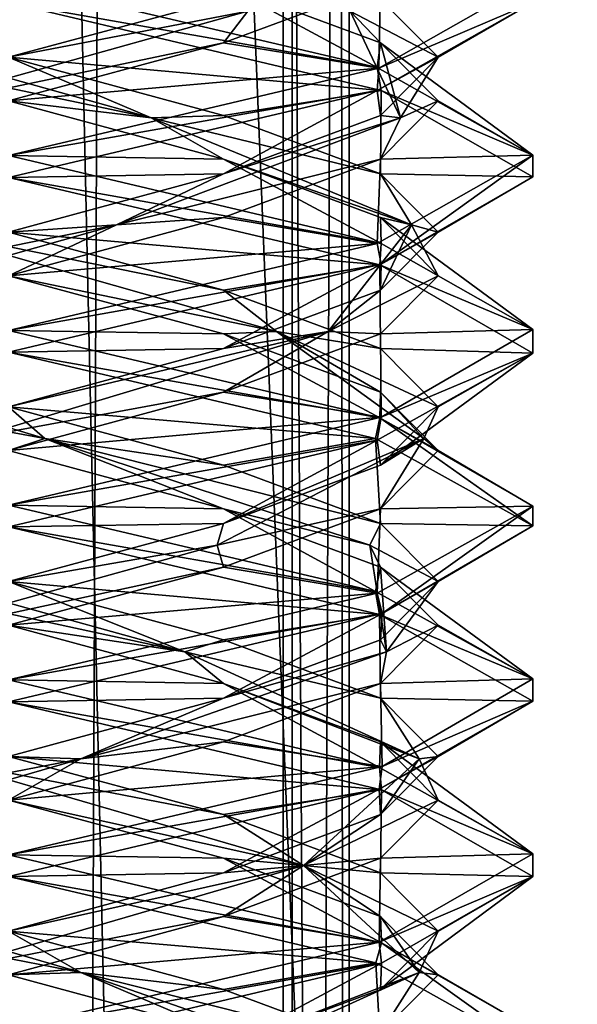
# Model space of a CAD drawing. Header units: millimetres. Extents: x -18.9 to 18.9, y -8.8 to 59.9.
# Tile 279 of 461: x 10 to 11.6, y 19.6 to 22.4. Entities that reach past the tile are written whole.
import ezdxf

# ---------------------------------------------------------------- set-up
doc = ezdxf.new("R2010")
doc.units = ezdxf.units.MM
doc.header["$LTSCALE"] = 65.185185
for name, color, linetype in [('1281', 7, 'CONTINUOUS'), ('1287', 7, 'CONTINUOUS'), ('1288', 7, 'CONTINUOUS'), ('1295', 7, 'CONTINUOUS'), ('1312', 7, 'CONTINUOUS'), ('3309', 7, 'CONTINUOUS'), ('3310', 7, 'CONTINUOUS'), ('3311', 7, 'CONTINUOUS'), ('3321', 7, 'CONTINUOUS'), ('3322', 7, 'CONTINUOUS'), ('3323', 7, 'CONTINUOUS'), ('3333', 7, 'CONTINUOUS'), ('3334', 7, 'CONTINUOUS'), ('3335', 7, 'CONTINUOUS'), ('3354', 7, 'CONTINUOUS'), ('3355', 7, 'CONTINUOUS'), ('3356', 7, 'CONTINUOUS'), ('3449', 7, 'CONTINUOUS')]:
    doc.layers.add(name, color=color, linetype=linetype)

msp = doc.modelspace()

# ---------------------------------------------------------------- linework, layer by layer
at = {"layer": '1281', "color": 7, "linetype": 'Continuous'}
for points in [[(9.0291, 26.4, -14.874), (12.9799, 26.4, -11.588), (9.0598, -3.5, -14.8553), (9.0291, 26.4, -14.874)], [(9.0598, -3.5, -14.8553), (12.9799, 26.4, -11.588), (13.5068, -3.5, -10.9693), (9.0598, -3.5, -14.8553)]]:
    msp.add_3dface(points, dxfattribs=at)
at = {"layer": '1287', "color": 7, "linetype": 'Continuous'}
for points in [[(10.0975, -3.5, 5.5098), (8.7092, 32.4, 5.7947), (8.432, -3.5, 5.9497), (10.0975, -3.5, 5.5098)], [(10.2565, 32.4, 5.5219), (8.7092, 32.4, 5.7947), (10.0975, -3.5, 5.5098), (10.2565, 32.4, 5.5219)], [(11.7132, -3.5, 6.1104), (10.2565, 32.4, 5.5219), (10.0975, -3.5, 5.5098), (11.7132, -3.5, 6.1104)], [(11.7132, -3.5, 6.1104), (11.7132, 32.4, 6.1104), (10.2565, 32.4, 5.5219), (11.7132, -3.5, 6.1104)]]:
    msp.add_3dface(points, dxfattribs=at)
at = {"layer": '1288', "color": 7, "linetype": 'Continuous'}
for points in [[(8.0516, -3.5, 10.4742), (8.0516, 29.1905, 10.4742), (10.7699, -3.5, 12.9218), (8.0516, -3.5, 10.4742)], [(8.0516, 29.1905, 10.4742), (9.2835, 29.0956, 11.5834), (10.7699, -3.5, 12.9218), (8.0516, 29.1905, 10.4742)], [(10.7699, 28.9806, 12.9218), (10.7699, -3.5, 12.9218), (9.2835, 29.0956, 11.5834), (10.7699, 28.9806, 12.9218)]]:
    msp.add_3dface(points, dxfattribs=at)
at = {"layer": '1295', "color": 7, "linetype": 'Continuous'}
for points in [[(9.3355, 27.7834, 14.6836), (10.7441, -3.5, 13.6867), (9.3538, 28.967, 14.672), (9.3355, 27.7834, 14.6836)], [(9.3538, 28.967, 14.672), (10.7441, -3.5, 13.6867), (10.0229, 28.967, 14.2233), (9.3538, 28.967, 14.672)], [(10.0229, 28.967, 14.2233), (10.7441, -3.5, 13.6867), (10.7441, 28.967, 13.6867), (10.0229, 28.967, 14.2233)], [(9.3172, 26.6, 14.6952), (10.7441, -3.5, 13.6867), (9.3355, 27.7834, 14.6836), (9.3172, 26.6, 14.6952)], [(9.1871, 26.4658, 14.7769), (10.7441, -3.5, 13.6867), (9.3172, 26.6, 14.6952), (9.1871, 26.4658, 14.7769)], [(9.021, 26.4, 14.8789), (10.7441, -3.5, 13.6867), (9.1731, 26.4554, 14.7856), (9.021, 26.4, 14.8789)], [(9.1731, 26.4554, 14.7856), (10.7441, -3.5, 13.6867), (9.1871, 26.4658, 14.7769), (9.1731, 26.4554, 14.7856)], [(5.0224, -3.5, 16.6594), (10.7441, -3.5, 13.6867), (9.021, 26.4, 14.8789), (5.0224, -3.5, 16.6594)]]:
    msp.add_3dface(points, dxfattribs=at)
at = {"layer": '1312', "color": 7, "linetype": 'Continuous'}
for points in [[(10.7441, 28.967, 13.6867), (10.9349, -3.5, 13.3102), (10.9326, 28.9705, 13.346), (10.7441, 28.967, 13.6867)], [(10.7441, 28.967, 13.6867), (10.7441, -3.5, 13.6867), (10.9349, -3.5, 13.3102), (10.7441, 28.967, 13.6867)], [(10.7699, -3.5, 12.9218), (10.7699, 28.9806, 12.9218), (10.9059, 28.9749, 13.1244), (10.7699, -3.5, 12.9218)], [(10.9349, -3.5, 13.3102), (10.7699, -3.5, 12.9218), (10.9059, 28.9749, 13.1244), (10.9349, -3.5, 13.3102)], [(10.9326, 28.9705, 13.346), (10.9349, -3.5, 13.3102), (10.9059, 28.9749, 13.1244), (10.9326, 28.9705, 13.346)]]:
    msp.add_3dface(points, dxfattribs=at)
at = {"layer": '3309', "color": 7, "linetype": 'Continuous'}
for points in [[(10.5733, 21.9896, 7.2916), (9.9586, 22, 6.8562), (9.9586, 22.1562, 7.1269), (10.5733, 21.9896, 7.2916)], [(9.9586, 22, 6.8562), (10.5733, 21.9896, 7.2916), (11.0244, 21.7484, 7.3008), (9.9586, 22, 6.8562)], [(10.5733, 21.9896, 7.2916), (11.0232, 21.8229, 7.7416), (11.0244, 21.7484, 7.3008), (10.5733, 21.9896, 7.2916)], [(11.0232, 21.8229, 7.7416), (11.1879, 21.6562, 8.3562), (11.4585, 21.5021, 8.3464), (11.0232, 21.8229, 7.7416)], [(11.0244, 21.7484, 7.3008), (11.0232, 21.8229, 7.7416), (11.4585, 21.5021, 8.3464), (11.0244, 21.7484, 7.3008)], [(11.1879, 21.6562, 8.3562), (11.0232, 21.4896, 8.9709), (11.4585, 21.5021, 8.3464), (11.1879, 21.6562, 8.3562)], [(11.4585, 21.5021, 8.3464), (11.0232, 21.4896, 8.9709), (11.0245, 21.2516, 9.4116), (11.4585, 21.5021, 8.3464)], [(11.0232, 21.4896, 8.9709), (10.5733, 21.3229, 9.4209), (11.0245, 21.2516, 9.4116), (11.0232, 21.4896, 8.9709)], [(10.5733, 21.3229, 9.4209), (9.9586, 21.1562, 9.5856), (11.0245, 21.2516, 9.4116), (10.5733, 21.3229, 9.4209)], [(9.9586, 21.1562, 9.5856), (9.9586, 21, 9.8562), (11.0245, 21.2516, 9.4116), (9.9586, 21.1562, 9.5856)], [(10.5733, 19.9896, 7.2916), (9.9586, 20, 6.8562), (9.9586, 20.1562, 7.1269), (10.5733, 19.9896, 7.2916)], [(11.0255, 19.7481, 7.3019), (9.9586, 20, 6.8562), (10.5733, 19.9896, 7.2916), (11.0255, 19.7481, 7.3019)], [(11.0232, 19.8229, 7.7416), (11.0255, 19.7481, 7.3019), (10.5733, 19.9896, 7.2916), (11.0232, 19.8229, 7.7416)], [(11.1879, 19.6562, 8.3562), (11.0255, 19.7481, 7.3019), (11.0232, 19.8229, 7.7416), (11.1879, 19.6562, 8.3562)], [(11.4586, 19.4997, 8.3576), (11.0255, 19.7481, 7.3019), (11.1879, 19.6562, 8.3562), (11.4586, 19.4997, 8.3576)], [(11.0232, 19.4896, 8.9709), (11.4586, 19.4997, 8.3576), (11.1879, 19.6562, 8.3562), (11.0232, 19.4896, 8.9709)]]:
    msp.add_3dface(points, dxfattribs=at)
at = {"layer": '3310', "color": 7, "linetype": 'Continuous'}
for points in [[(10.3667, 22.1076, 7.2349), (9.3439, 22.3229, 7.2916), (9.2741, 22.4132, 7.3788), (10.3667, 22.1076, 7.2349)], [(10.3667, 22.1076, 7.2349), (9.2741, 22.4132, 7.3788), (9.9586, 22.2812, 7.1269), (10.3667, 22.1076, 7.2349)], [(9.9586, 22.1562, 7.1269), (9.3439, 22.3229, 7.2916), (10.3667, 22.1076, 7.2349), (9.9586, 22.1562, 7.1269)], [(10.5733, 22.1146, 7.2916), (10.3667, 22.1076, 7.2349), (9.9586, 22.2812, 7.1269), (10.5733, 22.1146, 7.2916)], [(10.5733, 21.9896, 7.2916), (9.9586, 22.1562, 7.1269), (10.3667, 22.1076, 7.2349), (10.5733, 21.9896, 7.2916)], [(11.0232, 21.9479, 7.7416), (10.3667, 22.1076, 7.2349), (10.5733, 22.1146, 7.2916), (11.0232, 21.9479, 7.7416)], [(11.1112, 21.8021, 8.0474), (10.5733, 21.9896, 7.2916), (10.3667, 22.1076, 7.2349), (11.1112, 21.8021, 8.0474)], [(11.1112, 21.8021, 8.0474), (10.3667, 22.1076, 7.2349), (11.0232, 21.9479, 7.7416), (11.1112, 21.8021, 8.0474)], [(11.0232, 21.8229, 7.7416), (10.5733, 21.9896, 7.2916), (11.1112, 21.8021, 8.0474), (11.0232, 21.8229, 7.7416)], [(11.1879, 21.7812, 8.3562), (11.1112, 21.8021, 8.0474), (11.0232, 21.9479, 7.7416), (11.1879, 21.7812, 8.3562)], [(10.8727, 21.4965, 9.1233), (11.1879, 21.6562, 8.3562), (11.1112, 21.8021, 8.0474), (10.8727, 21.4965, 9.1233)], [(10.8727, 21.4965, 9.1233), (11.1112, 21.8021, 8.0474), (11.0232, 21.6146, 8.9709), (10.8727, 21.4965, 9.1233)], [(11.1879, 21.6562, 8.3562), (11.0232, 21.8229, 7.7416), (11.1112, 21.8021, 8.0474), (11.1879, 21.6562, 8.3562)], [(11.0232, 21.6146, 8.9709), (11.1112, 21.8021, 8.0474), (11.1879, 21.7812, 8.3562), (11.0232, 21.6146, 8.9709)], [(11.0232, 21.4896, 8.9709), (11.1879, 21.6562, 8.3562), (10.8727, 21.4965, 9.1233), (11.0232, 21.4896, 8.9709)], [(10.5733, 21.4479, 9.4209), (10.8727, 21.4965, 9.1233), (11.0232, 21.6146, 8.9709), (10.5733, 21.4479, 9.4209)], [(9.8546, 21.191, 9.545), (10.5733, 21.3229, 9.4209), (10.8727, 21.4965, 9.1233), (9.8546, 21.191, 9.545)], [(9.8546, 21.191, 9.545), (10.8727, 21.4965, 9.1233), (9.9586, 21.2812, 9.5856), (9.8546, 21.191, 9.545)], [(9.9586, 21.2812, 9.5856), (10.8727, 21.4965, 9.1233), (10.5733, 21.4479, 9.4209), (9.9586, 21.2812, 9.5856)], [(10.5733, 21.3229, 9.4209), (11.0232, 21.4896, 8.9709), (10.8727, 21.4965, 9.1233), (10.5733, 21.3229, 9.4209)], [(9.9586, 21.1562, 9.5856), (10.5733, 21.3229, 9.4209), (9.8546, 21.191, 9.545), (9.9586, 21.1562, 9.5856)], [(10.5733, 20.1146, 7.2916), (9.7514, 20.2743, 7.1811), (9.9586, 20.2812, 7.1269), (10.5733, 20.1146, 7.2916)], [(10.8024, 19.9688, 7.5125), (9.9586, 20.1562, 7.1269), (9.7514, 20.2743, 7.1811), (10.8024, 19.9688, 7.5125)], [(10.8024, 19.9688, 7.5125), (9.7514, 20.2743, 7.1811), (10.5733, 20.1146, 7.2916), (10.8024, 19.9688, 7.5125)], [(10.5733, 19.9896, 7.2916), (9.9586, 20.1562, 7.1269), (10.8024, 19.9688, 7.5125), (10.5733, 19.9896, 7.2916)], [(11.0232, 19.9479, 7.7416), (10.8024, 19.9688, 7.5125), (10.5733, 20.1146, 7.2916), (11.0232, 19.9479, 7.7416)], [(11.0232, 19.8229, 7.7416), (10.5733, 19.9896, 7.2916), (10.8024, 19.9688, 7.5125), (11.0232, 19.8229, 7.7416)], [(11.1337, 19.6632, 8.5635), (11.0232, 19.8229, 7.7416), (10.8024, 19.9688, 7.5125), (11.1337, 19.6632, 8.5635)], [(11.1337, 19.6632, 8.5635), (10.8024, 19.9688, 7.5125), (11.1879, 19.7812, 8.3562), (11.1337, 19.6632, 8.5635)], [(11.1879, 19.7812, 8.3562), (10.8024, 19.9688, 7.5125), (11.0232, 19.9479, 7.7416), (11.1879, 19.7812, 8.3562)], [(11.1879, 19.6562, 8.3562), (11.0232, 19.8229, 7.7416), (11.1337, 19.6632, 8.5635), (11.1879, 19.6562, 8.3562)], [(11.0232, 19.6146, 8.9709), (11.1337, 19.6632, 8.5635), (11.1879, 19.7812, 8.3562), (11.0232, 19.6146, 8.9709)], [(10.4629, 19.3576, 9.4377), (11.0232, 19.4896, 8.9709), (11.1337, 19.6632, 8.5635), (10.4629, 19.3576, 9.4377)], [(10.4629, 19.3576, 9.4377), (11.1337, 19.6632, 8.5635), (10.5733, 19.4479, 9.4209), (10.4629, 19.3576, 9.4377)], [(10.5733, 19.4479, 9.4209), (11.1337, 19.6632, 8.5635), (11.0232, 19.6146, 8.9709), (10.5733, 19.4479, 9.4209)], [(11.0232, 19.4896, 8.9709), (11.1879, 19.6562, 8.3562), (11.1337, 19.6632, 8.5635), (11.0232, 19.4896, 8.9709)]]:
    msp.add_3dface(points, dxfattribs=at)
at = {"layer": '3311', "color": 7, "linetype": 'Continuous'}
for points in [[(9.9586, 22.2812, 7.1269), (9.9586, 22.4375, 6.8562), (11.0244, 22.1859, 7.3008), (9.9586, 22.2812, 7.1269)], [(10.5733, 22.1146, 7.2916), (9.9586, 22.2812, 7.1269), (11.0244, 22.1859, 7.3008), (10.5733, 22.1146, 7.2916)], [(11.0232, 21.9479, 7.7416), (10.5733, 22.1146, 7.2916), (11.0244, 22.1859, 7.3008), (11.0232, 21.9479, 7.7416)], [(11.4585, 21.9396, 8.3464), (11.0232, 21.9479, 7.7416), (11.0244, 22.1859, 7.3008), (11.4585, 21.9396, 8.3464)], [(11.1879, 21.7812, 8.3562), (11.0232, 21.9479, 7.7416), (11.4585, 21.9396, 8.3464), (11.1879, 21.7812, 8.3562)], [(11.0245, 21.6891, 9.4116), (11.1879, 21.7812, 8.3562), (11.4585, 21.9396, 8.3464), (11.0245, 21.6891, 9.4116)], [(11.0232, 21.6146, 8.9709), (11.1879, 21.7812, 8.3562), (11.0245, 21.6891, 9.4116), (11.0232, 21.6146, 8.9709)], [(9.9586, 21.4375, 9.8562), (10.5733, 21.4479, 9.4209), (11.0245, 21.6891, 9.4116), (9.9586, 21.4375, 9.8562)], [(10.5733, 21.4479, 9.4209), (11.0232, 21.6146, 8.9709), (11.0245, 21.6891, 9.4116), (10.5733, 21.4479, 9.4209)], [(9.9586, 21.4375, 9.8562), (9.9586, 21.2812, 9.5856), (10.5733, 21.4479, 9.4209), (9.9586, 21.4375, 9.8562)], [(9.9586, 20.2812, 7.1269), (9.9586, 20.4375, 6.8562), (11.0255, 20.1856, 7.3019), (9.9586, 20.2812, 7.1269)], [(10.5733, 20.1146, 7.2916), (9.9586, 20.2812, 7.1269), (11.0255, 20.1856, 7.3019), (10.5733, 20.1146, 7.2916)], [(11.0232, 19.9479, 7.7416), (10.5733, 20.1146, 7.2916), (11.0255, 20.1856, 7.3019), (11.0232, 19.9479, 7.7416)], [(11.4586, 19.9372, 8.3576), (11.0232, 19.9479, 7.7416), (11.0255, 20.1856, 7.3019), (11.4586, 19.9372, 8.3576)], [(11.1879, 19.7812, 8.3562), (11.0232, 19.9479, 7.7416), (11.4586, 19.9372, 8.3576), (11.1879, 19.7812, 8.3562)], [(11.0232, 19.6146, 8.9709), (11.1879, 19.7812, 8.3562), (11.4586, 19.9372, 8.3576), (11.0232, 19.6146, 8.9709)], [(11.0256, 19.6894, 9.4105), (11.0232, 19.6146, 8.9709), (11.4586, 19.9372, 8.3576), (11.0256, 19.6894, 9.4105)], [(9.9586, 19.4375, 9.8562), (10.5733, 19.4479, 9.4209), (11.0256, 19.6894, 9.4105), (9.9586, 19.4375, 9.8562)], [(10.5733, 19.4479, 9.4209), (11.0232, 19.6146, 8.9709), (11.0256, 19.6894, 9.4105), (10.5733, 19.4479, 9.4209)]]:
    msp.add_3dface(points, dxfattribs=at)
at = {"layer": '3321', "color": 7, "linetype": 'Continuous'}
for points in [[(9.9586, 22.5, 6.8562), (10.5733, 22.4896, 7.2916), (11.0138, 22.2516, 7.2901), (9.9586, 22.5, 6.8562)], [(10.5733, 22.4896, 7.2916), (11.0232, 22.3229, 7.7416), (11.0138, 22.2516, 7.2901), (10.5733, 22.4896, 7.2916)], [(11.0138, 22.2516, 7.2901), (11.0232, 22.3229, 7.7416), (11.4586, 22.0008, 8.3525), (11.0138, 22.2516, 7.2901)], [(11.0232, 22.3229, 7.7416), (11.1879, 22.1562, 8.3562), (11.4586, 22.0008, 8.3525), (11.0232, 22.3229, 7.7416)], [(11.1879, 22.1562, 8.3562), (11.0232, 21.9896, 8.9709), (11.4586, 22.0008, 8.3525), (11.1879, 22.1562, 8.3562)], [(11.4586, 22.0008, 8.3525), (11.0232, 21.9896, 8.9709), (11.0132, 21.7482, 9.4229), (11.4586, 22.0008, 8.3525)], [(11.0232, 21.9896, 8.9709), (10.5733, 21.8229, 9.4209), (11.0132, 21.7482, 9.4229), (11.0232, 21.9896, 8.9709)], [(10.5733, 21.8229, 9.4209), (9.9586, 21.6562, 9.5856), (11.0132, 21.7482, 9.4229), (10.5733, 21.8229, 9.4209)], [(9.9586, 21.6562, 9.5856), (9.9586, 21.5, 9.8562), (11.0132, 21.7482, 9.4229), (9.9586, 21.6562, 9.5856)], [(10.5733, 20.4896, 7.2916), (9.9586, 20.5, 6.8562), (9.9586, 20.6562, 7.1269), (10.5733, 20.4896, 7.2916)], [(9.9586, 20.5, 6.8562), (10.5733, 20.4896, 7.2916), (11.0199, 20.2498, 7.2963), (9.9586, 20.5, 6.8562)], [(10.5733, 20.4896, 7.2916), (11.0232, 20.3229, 7.7416), (11.0199, 20.2498, 7.2963), (10.5733, 20.4896, 7.2916)], [(11.0199, 20.2498, 7.2963), (11.0232, 20.3229, 7.7416), (11.4585, 20.0021, 8.3464), (11.0199, 20.2498, 7.2963)], [(11.0232, 20.3229, 7.7416), (11.1879, 20.1562, 8.3562), (11.4585, 20.0021, 8.3464), (11.0232, 20.3229, 7.7416)], [(11.1879, 20.1562, 8.3562), (11.0232, 19.9896, 8.9709), (11.4585, 20.0021, 8.3464), (11.1879, 20.1562, 8.3562)], [(11.4585, 20.0021, 8.3464), (11.0232, 19.9896, 8.9709), (11.0188, 19.7499, 9.4174), (11.4585, 20.0021, 8.3464)], [(11.0232, 19.9896, 8.9709), (10.5733, 19.8229, 9.4209), (11.0188, 19.7499, 9.4174), (11.0232, 19.9896, 8.9709)], [(10.5733, 19.8229, 9.4209), (9.9586, 19.6562, 9.5856), (11.0188, 19.7499, 9.4174), (10.5733, 19.8229, 9.4209)], [(9.9586, 19.6562, 9.5856), (9.9586, 19.5, 9.8562), (11.0188, 19.7499, 9.4174), (9.9586, 19.6562, 9.5856)]]:
    msp.add_3dface(points, dxfattribs=at)
at = {"layer": '3322', "color": 7, "linetype": 'Continuous'}
for points in [[(11.0232, 22.3229, 7.7416), (10.5733, 22.4896, 7.2916), (10.9361, 22.4132, 7.6718), (11.0232, 22.3229, 7.7416)], [(11.1879, 22.2812, 8.3562), (10.9361, 22.4132, 7.6718), (11.0232, 22.4479, 7.7416), (11.1879, 22.2812, 8.3562)], [(11.0799, 22.1076, 8.7644), (11.0232, 22.3229, 7.7416), (10.9361, 22.4132, 7.6718), (11.0799, 22.1076, 8.7644)], [(11.0799, 22.1076, 8.7644), (10.9361, 22.4132, 7.6718), (11.1879, 22.2812, 8.3562), (11.0799, 22.1076, 8.7644)], [(11.1879, 22.1562, 8.3562), (11.0232, 22.3229, 7.7416), (11.0799, 22.1076, 8.7644), (11.1879, 22.1562, 8.3562)], [(11.0232, 22.1146, 8.9709), (11.0799, 22.1076, 8.7644), (11.1879, 22.2812, 8.3562), (11.0232, 22.1146, 8.9709)], [(11.0232, 21.9896, 8.9709), (11.1879, 22.1562, 8.3562), (11.0799, 22.1076, 8.7644), (11.0232, 21.9896, 8.9709)], [(10.5733, 21.9479, 9.4209), (11.0799, 22.1076, 8.7644), (11.0232, 22.1146, 8.9709), (10.5733, 21.9479, 9.4209)], [(10.2674, 21.8021, 9.5089), (11.0232, 21.9896, 8.9709), (11.0799, 22.1076, 8.7644), (10.2674, 21.8021, 9.5089)], [(10.2674, 21.8021, 9.5089), (11.0799, 22.1076, 8.7644), (10.5733, 21.9479, 9.4209), (10.2674, 21.8021, 9.5089)], [(10.5733, 21.8229, 9.4209), (11.0232, 21.9896, 8.9709), (10.2674, 21.8021, 9.5089), (10.5733, 21.8229, 9.4209)], [(9.9586, 21.7812, 9.5856), (10.2674, 21.8021, 9.5089), (10.5733, 21.9479, 9.4209), (9.9586, 21.7812, 9.5856)], [(9.1916, 21.4965, 9.2703), (9.9586, 21.6562, 9.5856), (10.2674, 21.8021, 9.5089), (9.1916, 21.4965, 9.2703)], [(9.1916, 21.4965, 9.2703), (10.2674, 21.8021, 9.5089), (9.3439, 21.6146, 9.4209), (9.1916, 21.4965, 9.2703)], [(9.3439, 21.6146, 9.4209), (10.2674, 21.8021, 9.5089), (9.9586, 21.7812, 9.5856), (9.3439, 21.6146, 9.4209)], [(9.9586, 21.6562, 9.5856), (10.5733, 21.8229, 9.4209), (10.2674, 21.8021, 9.5089), (9.9586, 21.6562, 9.5856)], [(10.4629, 20.5799, 7.2748), (9.3439, 20.8229, 7.2916), (9.3619, 20.8854, 7.3228), (10.4629, 20.5799, 7.2748)], [(10.4629, 20.5799, 7.2748), (9.3619, 20.8854, 7.3228), (9.9586, 20.7812, 7.1269), (10.4629, 20.5799, 7.2748)], [(9.9586, 20.6562, 7.1269), (9.3439, 20.8229, 7.2916), (10.4629, 20.5799, 7.2748), (9.9586, 20.6562, 7.1269)], [(10.5733, 20.6146, 7.2916), (10.4629, 20.5799, 7.2748), (9.9586, 20.7812, 7.1269), (10.5733, 20.6146, 7.2916)], [(10.5733, 20.4896, 7.2916), (9.9586, 20.6562, 7.1269), (10.4629, 20.5799, 7.2748), (10.5733, 20.4896, 7.2916)], [(11.0232, 20.4479, 7.7416), (10.4629, 20.5799, 7.2748), (10.5733, 20.6146, 7.2916), (11.0232, 20.4479, 7.7416)], [(11.1337, 20.2743, 8.149), (10.5733, 20.4896, 7.2916), (10.4629, 20.5799, 7.2748), (11.1337, 20.2743, 8.149)], [(11.1337, 20.2743, 8.149), (10.4629, 20.5799, 7.2748), (11.0232, 20.4479, 7.7416), (11.1337, 20.2743, 8.149)], [(11.0232, 20.3229, 7.7416), (10.5733, 20.4896, 7.2916), (11.1337, 20.2743, 8.149), (11.0232, 20.3229, 7.7416)], [(11.1879, 20.2812, 8.3562), (11.1337, 20.2743, 8.149), (11.0232, 20.4479, 7.7416), (11.1879, 20.2812, 8.3562)], [(11.1879, 20.1562, 8.3562), (11.0232, 20.3229, 7.7416), (11.1337, 20.2743, 8.149), (11.1879, 20.1562, 8.3562)], [(11.0232, 20.1146, 8.9709), (11.1337, 20.2743, 8.149), (11.1879, 20.2812, 8.3562), (11.0232, 20.1146, 8.9709)], [(10.8024, 19.9688, 9.2), (11.1879, 20.1562, 8.3562), (11.1337, 20.2743, 8.149), (10.8024, 19.9688, 9.2)], [(10.8024, 19.9688, 9.2), (11.1337, 20.2743, 8.149), (11.0232, 20.1146, 8.9709), (10.8024, 19.9688, 9.2)], [(11.0232, 19.9896, 8.9709), (11.1879, 20.1562, 8.3562), (10.8024, 19.9688, 9.2), (11.0232, 19.9896, 8.9709)], [(10.5733, 19.9479, 9.4209), (10.8024, 19.9688, 9.2), (11.0232, 20.1146, 8.9709), (10.5733, 19.9479, 9.4209)], [(10.5733, 19.8229, 9.4209), (11.0232, 19.9896, 8.9709), (10.8024, 19.9688, 9.2), (10.5733, 19.8229, 9.4209)], [(9.7514, 19.6632, 9.5314), (10.5733, 19.8229, 9.4209), (10.8024, 19.9688, 9.2), (9.7514, 19.6632, 9.5314)], [(9.7514, 19.6632, 9.5314), (10.8024, 19.9688, 9.2), (9.9586, 19.7812, 9.5856), (9.7514, 19.6632, 9.5314)], [(9.9586, 19.7812, 9.5856), (10.8024, 19.9688, 9.2), (10.5733, 19.9479, 9.4209), (9.9586, 19.7812, 9.5856)], [(9.9586, 19.6562, 9.5856), (10.5733, 19.8229, 9.4209), (9.7514, 19.6632, 9.5314), (9.9586, 19.6562, 9.5856)]]:
    msp.add_3dface(points, dxfattribs=at)
at = {"layer": '3323', "color": 7, "linetype": 'Continuous'}
for points in [[(11.0132, 22.1857, 9.4229), (11.1879, 22.2812, 8.3562), (11.4586, 22.4383, 8.3525), (11.0132, 22.1857, 9.4229)], [(11.1879, 22.2812, 8.3562), (11.0232, 22.4479, 7.7416), (11.4586, 22.4383, 8.3525), (11.1879, 22.2812, 8.3562)], [(11.0232, 22.1146, 8.9709), (11.1879, 22.2812, 8.3562), (11.0132, 22.1857, 9.4229), (11.0232, 22.1146, 8.9709)], [(9.9586, 21.9375, 9.8562), (10.5733, 21.9479, 9.4209), (11.0132, 22.1857, 9.4229), (9.9586, 21.9375, 9.8562)], [(10.5733, 21.9479, 9.4209), (11.0232, 22.1146, 8.9709), (11.0132, 22.1857, 9.4229), (10.5733, 21.9479, 9.4209)], [(9.9586, 21.9375, 9.8562), (9.9586, 21.7812, 9.5856), (10.5733, 21.9479, 9.4209), (9.9586, 21.9375, 9.8562)], [(9.9586, 20.7812, 7.1269), (9.9586, 20.9375, 6.8562), (11.0199, 20.6873, 7.2963), (9.9586, 20.7812, 7.1269)], [(10.5733, 20.6146, 7.2916), (9.9586, 20.7812, 7.1269), (11.0199, 20.6873, 7.2963), (10.5733, 20.6146, 7.2916)], [(11.0232, 20.4479, 7.7416), (10.5733, 20.6146, 7.2916), (11.0199, 20.6873, 7.2963), (11.0232, 20.4479, 7.7416)], [(11.4585, 20.4396, 8.3464), (11.0232, 20.4479, 7.7416), (11.0199, 20.6873, 7.2963), (11.4585, 20.4396, 8.3464)], [(11.0188, 20.1874, 9.4174), (11.1879, 20.2812, 8.3562), (11.4585, 20.4396, 8.3464), (11.0188, 20.1874, 9.4174)], [(11.1879, 20.2812, 8.3562), (11.0232, 20.4479, 7.7416), (11.4585, 20.4396, 8.3464), (11.1879, 20.2812, 8.3562)], [(11.0232, 20.1146, 8.9709), (11.1879, 20.2812, 8.3562), (11.0188, 20.1874, 9.4174), (11.0232, 20.1146, 8.9709)], [(9.9586, 19.9375, 9.8562), (10.5733, 19.9479, 9.4209), (11.0188, 20.1874, 9.4174), (9.9586, 19.9375, 9.8562)], [(10.5733, 19.9479, 9.4209), (11.0232, 20.1146, 8.9709), (11.0188, 20.1874, 9.4174), (10.5733, 19.9479, 9.4209)], [(9.9586, 19.9375, 9.8562), (9.9586, 19.7812, 9.5856), (10.5733, 19.9479, 9.4209), (9.9586, 19.9375, 9.8562)]]:
    msp.add_3dface(points, dxfattribs=at)
at = {"layer": '3333', "color": 7, "linetype": 'Continuous'}
for points in [[(11.0232, 22.4896, 8.9709), (10.5733, 22.3229, 9.4209), (11.0182, 22.2497, 9.418), (11.0232, 22.4896, 8.9709)], [(11.4586, 22.5011, 8.3512), (11.0232, 22.4896, 8.9709), (11.0182, 22.2497, 9.418), (11.4586, 22.5011, 8.3512)], [(10.5733, 22.3229, 9.4209), (9.9586, 22.1562, 9.5856), (11.0182, 22.2497, 9.418), (10.5733, 22.3229, 9.4209)], [(9.9586, 22.1562, 9.5856), (9.9586, 22, 9.8562), (11.0182, 22.2497, 9.418), (9.9586, 22.1562, 9.5856)], [(10.5733, 20.9896, 7.2916), (9.9586, 21, 6.8562), (9.9586, 21.1562, 7.1269), (10.5733, 20.9896, 7.2916)], [(9.9586, 21, 6.8562), (10.5733, 20.9896, 7.2916), (11.009, 20.753, 7.2855), (9.9586, 21, 6.8562)], [(10.5733, 20.9896, 7.2916), (11.0232, 20.8229, 7.7416), (11.009, 20.753, 7.2855), (10.5733, 20.9896, 7.2916)], [(11.009, 20.753, 7.2855), (11.0232, 20.8229, 7.7416), (11.4585, 20.5034, 8.3402), (11.009, 20.753, 7.2855)], [(11.0232, 20.8229, 7.7416), (11.1879, 20.6562, 8.3562), (11.4585, 20.5034, 8.3402), (11.0232, 20.8229, 7.7416)], [(11.1879, 20.6562, 8.3562), (11.0232, 20.4896, 8.9709), (11.4585, 20.5034, 8.3402), (11.1879, 20.6562, 8.3562)], [(11.0232, 20.4896, 8.9709), (10.5733, 20.3229, 9.4209), (11.028, 20.2526, 9.408), (11.0232, 20.4896, 8.9709)], [(11.4585, 20.5034, 8.3402), (11.0232, 20.4896, 8.9709), (11.028, 20.2526, 9.408), (11.4585, 20.5034, 8.3402)], [(10.5733, 20.3229, 9.4209), (9.9586, 20.1562, 9.5856), (11.028, 20.2526, 9.408), (10.5733, 20.3229, 9.4209)], [(9.9586, 20.1562, 9.5856), (9.9586, 20, 9.8562), (11.028, 20.2526, 9.408), (9.9586, 20.1562, 9.5856)]]:
    msp.add_3dface(points, dxfattribs=at)
at = {"layer": '3334', "color": 7, "linetype": 'Continuous'}
for points in [[(10.5733, 22.3229, 9.4209), (11.0232, 22.4896, 8.9709), (10.643, 22.4132, 9.3337), (10.5733, 22.3229, 9.4209)], [(9.9586, 22.2812, 9.5856), (10.643, 22.4132, 9.3337), (10.5733, 22.4479, 9.4209), (9.9586, 22.2812, 9.5856)], [(9.5505, 22.1076, 9.4776), (10.5733, 22.3229, 9.4209), (10.643, 22.4132, 9.3337), (9.5505, 22.1076, 9.4776)], [(9.5505, 22.1076, 9.4776), (10.643, 22.4132, 9.3337), (9.9586, 22.2812, 9.5856), (9.5505, 22.1076, 9.4776)], [(9.9586, 22.1562, 9.5856), (10.5733, 22.3229, 9.4209), (9.5505, 22.1076, 9.4776), (9.9586, 22.1562, 9.5856)], [(10.0626, 21.191, 7.1675), (9.3439, 21.3229, 7.2916), (9.0445, 21.4965, 7.5892), (10.0626, 21.191, 7.1675)], [(10.0626, 21.191, 7.1675), (9.0445, 21.4965, 7.5892), (9.9586, 21.2812, 7.1269), (10.0626, 21.191, 7.1675)], [(9.9586, 21.1562, 7.1269), (9.3439, 21.3229, 7.2916), (10.0626, 21.191, 7.1675), (9.9586, 21.1562, 7.1269)], [(10.5733, 21.1146, 7.2916), (10.0626, 21.191, 7.1675), (9.9586, 21.2812, 7.1269), (10.5733, 21.1146, 7.2916)], [(10.5733, 20.9896, 7.2916), (9.9586, 21.1562, 7.1269), (10.0626, 21.191, 7.1675), (10.5733, 20.9896, 7.2916)], [(10.992, 20.8854, 7.7596), (10.5733, 20.9896, 7.2916), (10.0626, 21.191, 7.1675), (10.992, 20.8854, 7.7596)], [(10.992, 20.8854, 7.7596), (10.0626, 21.191, 7.1675), (11.0232, 20.9479, 7.7416), (10.992, 20.8854, 7.7596)], [(11.0232, 20.9479, 7.7416), (10.0626, 21.191, 7.1675), (10.5733, 21.1146, 7.2916), (11.0232, 20.9479, 7.7416)], [(11.0232, 20.8229, 7.7416), (10.5733, 20.9896, 7.2916), (10.992, 20.8854, 7.7596), (11.0232, 20.8229, 7.7416)], [(11.1879, 20.7812, 8.3562), (10.992, 20.8854, 7.7596), (11.0232, 20.9479, 7.7416), (11.1879, 20.7812, 8.3562)], [(11.0401, 20.5799, 8.8605), (11.0232, 20.8229, 7.7416), (10.992, 20.8854, 7.7596), (11.0401, 20.5799, 8.8605)], [(11.0401, 20.5799, 8.8605), (10.992, 20.8854, 7.7596), (11.1879, 20.7812, 8.3562), (11.0401, 20.5799, 8.8605)], [(11.1879, 20.6562, 8.3562), (11.0232, 20.8229, 7.7416), (11.0401, 20.5799, 8.8605), (11.1879, 20.6562, 8.3562)], [(11.0232, 20.6146, 8.9709), (11.0401, 20.5799, 8.8605), (11.1879, 20.7812, 8.3562), (11.0232, 20.6146, 8.9709)], [(11.0232, 20.4896, 8.9709), (11.1879, 20.6562, 8.3562), (11.0401, 20.5799, 8.8605), (11.0232, 20.4896, 8.9709)], [(10.5733, 20.4479, 9.4209), (11.0401, 20.5799, 8.8605), (11.0232, 20.6146, 8.9709), (10.5733, 20.4479, 9.4209)], [(10.1658, 20.2743, 9.5314), (11.0232, 20.4896, 8.9709), (11.0401, 20.5799, 8.8605), (10.1658, 20.2743, 9.5314)], [(10.1658, 20.2743, 9.5314), (11.0401, 20.5799, 8.8605), (10.5733, 20.4479, 9.4209), (10.1658, 20.2743, 9.5314)], [(10.5733, 20.3229, 9.4209), (11.0232, 20.4896, 8.9709), (10.1658, 20.2743, 9.5314), (10.5733, 20.3229, 9.4209)], [(9.9586, 20.2812, 9.5856), (10.1658, 20.2743, 9.5314), (10.5733, 20.4479, 9.4209), (9.9586, 20.2812, 9.5856)], [(9.9586, 20.1562, 9.5856), (10.5733, 20.3229, 9.4209), (10.1658, 20.2743, 9.5314), (9.9586, 20.1562, 9.5856)], [(9.3439, 20.1146, 9.4209), (10.1658, 20.2743, 9.5314), (9.9586, 20.2812, 9.5856), (9.3439, 20.1146, 9.4209)], [(9.1148, 19.9688, 9.2), (9.9586, 20.1562, 9.5856), (10.1658, 20.2743, 9.5314), (9.1148, 19.9688, 9.2)], [(9.1148, 19.9688, 9.2), (10.1658, 20.2743, 9.5314), (9.3439, 20.1146, 9.4209), (9.1148, 19.9688, 9.2)]]:
    msp.add_3dface(points, dxfattribs=at)
at = {"layer": '3335', "color": 7, "linetype": 'Continuous'}
for points in [[(9.9586, 22.4375, 9.8562), (9.9586, 22.2812, 9.5856), (10.5733, 22.4479, 9.4209), (9.9586, 22.4375, 9.8562)], [(9.9586, 21.2812, 7.1269), (9.9586, 21.4375, 6.8562), (11.009, 21.1905, 7.2855), (9.9586, 21.2812, 7.1269)], [(10.5733, 21.1146, 7.2916), (9.9586, 21.2812, 7.1269), (11.009, 21.1905, 7.2855), (10.5733, 21.1146, 7.2916)], [(11.0232, 20.9479, 7.7416), (10.5733, 21.1146, 7.2916), (11.009, 21.1905, 7.2855), (11.0232, 20.9479, 7.7416)], [(11.4585, 20.9409, 8.3402), (11.0232, 20.9479, 7.7416), (11.009, 21.1905, 7.2855), (11.4585, 20.9409, 8.3402)], [(11.1879, 20.7812, 8.3562), (11.0232, 20.9479, 7.7416), (11.4585, 20.9409, 8.3402), (11.1879, 20.7812, 8.3562)], [(11.028, 20.6901, 9.408), (11.1879, 20.7812, 8.3562), (11.4585, 20.9409, 8.3402), (11.028, 20.6901, 9.408)], [(11.0232, 20.6146, 8.9709), (11.1879, 20.7812, 8.3562), (11.028, 20.6901, 9.408), (11.0232, 20.6146, 8.9709)], [(9.9586, 20.4375, 9.8562), (10.5733, 20.4479, 9.4209), (11.028, 20.6901, 9.408), (9.9586, 20.4375, 9.8562)], [(10.5733, 20.4479, 9.4209), (11.0232, 20.6146, 8.9709), (11.028, 20.6901, 9.408), (10.5733, 20.4479, 9.4209)], [(9.9586, 20.4375, 9.8562), (9.9586, 20.2812, 9.5856), (10.5733, 20.4479, 9.4209), (9.9586, 20.4375, 9.8562)]]:
    msp.add_3dface(points, dxfattribs=at)
at = {"layer": '3354', "color": 7, "linetype": 'Continuous'}
for points in [[(10.5733, 21.4896, 7.2916), (9.9586, 21.5, 6.8562), (9.9586, 21.6562, 7.1269), (10.5733, 21.4896, 7.2916)], [(9.9586, 21.5, 6.8562), (10.5733, 21.4896, 7.2916), (11.0205, 21.2496, 7.2969), (9.9586, 21.5, 6.8562)], [(10.5733, 21.4896, 7.2916), (11.0232, 21.3229, 7.7416), (11.0205, 21.2496, 7.2969), (10.5733, 21.4896, 7.2916)], [(11.0232, 21.3229, 7.7416), (11.1879, 21.1562, 8.3562), (11.0205, 21.2496, 7.2969), (11.0232, 21.3229, 7.7416)], [(11.0205, 21.2496, 7.2969), (11.1879, 21.1562, 8.3562), (11.4585, 20.9975, 8.3679), (11.0205, 21.2496, 7.2969)], [(11.1879, 21.1562, 8.3562), (11.0232, 20.9896, 8.9709), (11.4585, 20.9975, 8.3679), (11.1879, 21.1562, 8.3562)], [(11.0232, 20.9896, 8.9709), (10.5733, 20.8229, 9.4209), (11.0136, 20.7483, 9.4225), (11.0232, 20.9896, 8.9709)], [(11.4585, 20.9975, 8.3679), (11.0232, 20.9896, 8.9709), (11.0136, 20.7483, 9.4225), (11.4585, 20.9975, 8.3679)], [(10.5733, 20.8229, 9.4209), (9.9586, 20.6562, 9.5856), (11.0136, 20.7483, 9.4225), (10.5733, 20.8229, 9.4209)], [(9.9586, 20.6562, 9.5856), (9.9586, 20.5, 9.8562), (11.0136, 20.7483, 9.4225), (9.9586, 20.6562, 9.5856)], [(10.5733, 19.4896, 7.2916), (9.9586, 19.5, 6.8562), (9.9586, 19.6562, 7.1269), (10.5733, 19.4896, 7.2916)]]:
    msp.add_3dface(points, dxfattribs=at)
at = {"layer": '3355', "color": 7, "linetype": 'Continuous'}
for points in [[(10.7256, 21.4965, 7.4421), (9.9586, 21.6562, 7.1269), (9.6497, 21.8021, 7.2036), (10.7256, 21.4965, 7.4421)], [(10.7256, 21.4965, 7.4421), (9.6497, 21.8021, 7.2036), (10.5733, 21.6146, 7.2916), (10.7256, 21.4965, 7.4421)], [(10.5733, 21.6146, 7.2916), (9.6497, 21.8021, 7.2036), (9.9586, 21.7812, 7.1269), (10.5733, 21.6146, 7.2916)], [(10.5733, 21.4896, 7.2916), (9.9586, 21.6562, 7.1269), (10.7256, 21.4965, 7.4421), (10.5733, 21.4896, 7.2916)], [(11.0232, 21.4479, 7.7416), (10.7256, 21.4965, 7.4421), (10.5733, 21.6146, 7.2916), (11.0232, 21.4479, 7.7416)], [(11.0232, 21.3229, 7.7416), (10.5733, 21.4896, 7.2916), (10.7256, 21.4965, 7.4421), (11.0232, 21.3229, 7.7416)], [(11.1473, 21.191, 8.4602), (11.0232, 21.3229, 7.7416), (10.7256, 21.4965, 7.4421), (11.1473, 21.191, 8.4602)], [(11.1473, 21.191, 8.4602), (10.7256, 21.4965, 7.4421), (11.1879, 21.2812, 8.3562), (11.1473, 21.191, 8.4602)], [(11.1879, 21.2812, 8.3562), (10.7256, 21.4965, 7.4421), (11.0232, 21.4479, 7.7416), (11.1879, 21.2812, 8.3562)], [(11.1879, 21.1562, 8.3562), (11.0232, 21.3229, 7.7416), (11.1473, 21.191, 8.4602), (11.1879, 21.1562, 8.3562)], [(11.0232, 21.1146, 8.9709), (11.1473, 21.191, 8.4602), (11.1879, 21.2812, 8.3562), (11.0232, 21.1146, 8.9709)], [(10.5552, 20.8854, 9.3897), (11.0232, 20.9896, 8.9709), (11.1473, 21.191, 8.4602), (10.5552, 20.8854, 9.3897)], [(10.5552, 20.8854, 9.3897), (11.1473, 21.191, 8.4602), (10.5733, 20.9479, 9.4209), (10.5552, 20.8854, 9.3897)], [(10.5733, 20.9479, 9.4209), (11.1473, 21.191, 8.4602), (11.0232, 21.1146, 8.9709), (10.5733, 20.9479, 9.4209)], [(11.0232, 20.9896, 8.9709), (11.1879, 21.1562, 8.3562), (11.1473, 21.191, 8.4602), (11.0232, 20.9896, 8.9709)], [(10.5733, 20.8229, 9.4209), (11.0232, 20.9896, 8.9709), (10.5552, 20.8854, 9.3897), (10.5733, 20.8229, 9.4209)], [(9.9586, 20.7812, 9.5856), (10.5552, 20.8854, 9.3897), (10.5733, 20.9479, 9.4209), (9.9586, 20.7812, 9.5856)], [(9.4543, 20.5799, 9.4377), (10.5733, 20.8229, 9.4209), (10.5552, 20.8854, 9.3897), (9.4543, 20.5799, 9.4377)], [(9.4543, 20.5799, 9.4377), (10.5552, 20.8854, 9.3897), (9.9586, 20.7812, 9.5856), (9.4543, 20.5799, 9.4377)], [(9.9586, 20.6562, 9.5856), (10.5733, 20.8229, 9.4209), (9.4543, 20.5799, 9.4377), (9.9586, 20.6562, 9.5856)], [(10.1658, 19.6632, 7.1811), (9.3439, 19.8229, 7.2916), (9.1148, 19.9688, 7.5125), (10.1658, 19.6632, 7.1811)], [(10.1658, 19.6632, 7.1811), (9.1148, 19.9688, 7.5125), (9.9586, 19.7812, 7.1269), (10.1658, 19.6632, 7.1811)], [(9.9586, 19.6562, 7.1269), (9.3439, 19.8229, 7.2916), (10.1658, 19.6632, 7.1811), (9.9586, 19.6562, 7.1269)], [(10.5733, 19.6146, 7.2916), (10.1658, 19.6632, 7.1811), (9.9586, 19.7812, 7.1269), (10.5733, 19.6146, 7.2916)], [(10.5733, 19.4896, 7.2916), (9.9586, 19.6562, 7.1269), (10.1658, 19.6632, 7.1811), (10.5733, 19.4896, 7.2916)], [(11.0401, 19.3576, 7.8519), (10.5733, 19.4896, 7.2916), (10.1658, 19.6632, 7.1811), (11.0401, 19.3576, 7.8519)], [(11.0401, 19.3576, 7.8519), (10.1658, 19.6632, 7.1811), (11.0232, 19.4479, 7.7416), (11.0401, 19.3576, 7.8519)], [(11.0232, 19.4479, 7.7416), (10.1658, 19.6632, 7.1811), (10.5733, 19.6146, 7.2916), (11.0232, 19.4479, 7.7416)]]:
    msp.add_3dface(points, dxfattribs=at)
at = {"layer": '3356', "color": 7, "linetype": 'Continuous'}
for points in [[(9.9586, 21.7812, 7.1269), (9.9586, 21.9375, 6.8562), (11.0205, 21.6871, 7.2969), (9.9586, 21.7812, 7.1269)], [(10.5733, 21.6146, 7.2916), (9.9586, 21.7812, 7.1269), (11.0205, 21.6871, 7.2969), (10.5733, 21.6146, 7.2916)], [(11.0232, 21.4479, 7.7416), (10.5733, 21.6146, 7.2916), (11.0205, 21.6871, 7.2969), (11.0232, 21.4479, 7.7416)], [(11.4585, 21.435, 8.3679), (11.0232, 21.4479, 7.7416), (11.0205, 21.6871, 7.2969), (11.4585, 21.435, 8.3679)], [(11.1879, 21.2812, 8.3562), (11.0232, 21.4479, 7.7416), (11.4585, 21.435, 8.3679), (11.1879, 21.2812, 8.3562)], [(11.0136, 21.1858, 9.4225), (11.0232, 21.1146, 8.9709), (11.4585, 21.435, 8.3679), (11.0136, 21.1858, 9.4225)], [(11.0232, 21.1146, 8.9709), (11.1879, 21.2812, 8.3562), (11.4585, 21.435, 8.3679), (11.0232, 21.1146, 8.9709)], [(9.9586, 20.9375, 9.8562), (10.5733, 20.9479, 9.4209), (11.0136, 21.1858, 9.4225), (9.9586, 20.9375, 9.8562)], [(10.5733, 20.9479, 9.4209), (11.0232, 21.1146, 8.9709), (11.0136, 21.1858, 9.4225), (10.5733, 20.9479, 9.4209)], [(9.9586, 20.9375, 9.8562), (9.9586, 20.7812, 9.5856), (10.5733, 20.9479, 9.4209), (9.9586, 20.9375, 9.8562)], [(9.9586, 19.7812, 7.1269), (9.9586, 19.9375, 6.8562), (11.0099, 19.6903, 7.2863), (9.9586, 19.7812, 7.1269)], [(10.5733, 19.6146, 7.2916), (9.9586, 19.7812, 7.1269), (11.0099, 19.6903, 7.2863), (10.5733, 19.6146, 7.2916)], [(11.0232, 19.4479, 7.7416), (10.5733, 19.6146, 7.2916), (11.0099, 19.6903, 7.2863), (11.0232, 19.4479, 7.7416)], [(11.4586, 19.4388, 8.3501), (11.0232, 19.4479, 7.7416), (11.0099, 19.6903, 7.2863), (11.4586, 19.4388, 8.3501)]]:
    msp.add_3dface(points, dxfattribs=at)
at = {"layer": '3449', "color": 7, "linetype": 'Continuous'}
for points in [[(9.9586, 22.4375, 6.8562), (9.9586, 22.5, 6.8562), (11.0138, 22.2516, 7.2901), (9.9586, 22.4375, 6.8562)], [(11.4586, 22.4383, 8.3525), (11.4586, 22.5011, 8.3512), (11.0182, 22.2497, 9.418), (11.4586, 22.4383, 8.3525)], [(11.0244, 22.1859, 7.3008), (9.9586, 22.4375, 6.8562), (11.0138, 22.2516, 7.2901), (11.0244, 22.1859, 7.3008)], [(11.0132, 22.1857, 9.4229), (11.4586, 22.4383, 8.3525), (11.0182, 22.2497, 9.418), (11.0132, 22.1857, 9.4229)], [(9.9586, 22, 9.8562), (11.0132, 22.1857, 9.4229), (11.0182, 22.2497, 9.418), (9.9586, 22, 9.8562)], [(11.0244, 22.1859, 7.3008), (11.0138, 22.2516, 7.2901), (11.4586, 22.0008, 8.3525), (11.0244, 22.1859, 7.3008)], [(9.9586, 22, 9.8562), (9.9586, 21.9375, 9.8562), (11.0132, 22.1857, 9.4229), (9.9586, 22, 9.8562)], [(11.4585, 21.9396, 8.3464), (11.0244, 22.1859, 7.3008), (11.4586, 22.0008, 8.3525), (11.4585, 21.9396, 8.3464)], [(9.9586, 21.9375, 6.8562), (9.9586, 22, 6.8562), (11.0244, 21.7484, 7.3008), (9.9586, 21.9375, 6.8562)], [(11.0245, 21.6891, 9.4116), (11.4586, 22.0008, 8.3525), (11.0132, 21.7482, 9.4229), (11.0245, 21.6891, 9.4116)], [(11.0245, 21.6891, 9.4116), (11.4585, 21.9396, 8.3464), (11.4586, 22.0008, 8.3525), (11.0245, 21.6891, 9.4116)], [(9.9586, 21.9375, 6.8562), (11.0244, 21.7484, 7.3008), (11.0205, 21.6871, 7.2969), (9.9586, 21.9375, 6.8562)], [(9.9586, 21.5, 9.8562), (11.0245, 21.6891, 9.4116), (11.0132, 21.7482, 9.4229), (9.9586, 21.5, 9.8562)], [(11.0244, 21.7484, 7.3008), (11.4585, 21.5021, 8.3464), (11.0205, 21.6871, 7.2969), (11.0244, 21.7484, 7.3008)], [(9.9586, 21.5, 9.8562), (9.9586, 21.4375, 9.8562), (11.0245, 21.6891, 9.4116), (9.9586, 21.5, 9.8562)], [(11.4585, 21.5021, 8.3464), (11.4585, 21.435, 8.3679), (11.0205, 21.6871, 7.2969), (11.4585, 21.5021, 8.3464)], [(9.9586, 21.4375, 6.8562), (9.9586, 21.5, 6.8562), (11.0205, 21.2496, 7.2969), (9.9586, 21.4375, 6.8562)], [(11.4585, 21.5021, 8.3464), (11.0245, 21.2516, 9.4116), (11.4585, 21.435, 8.3679), (11.4585, 21.5021, 8.3464)], [(11.009, 21.1905, 7.2855), (9.9586, 21.4375, 6.8562), (11.0205, 21.2496, 7.2969), (11.009, 21.1905, 7.2855)], [(11.0245, 21.2516, 9.4116), (11.0136, 21.1858, 9.4225), (11.4585, 21.435, 8.3679), (11.0245, 21.2516, 9.4116)], [(11.0245, 21.2516, 9.4116), (9.9586, 21, 9.8562), (11.0136, 21.1858, 9.4225), (11.0245, 21.2516, 9.4116)], [(11.4585, 20.9409, 8.3402), (11.009, 21.1905, 7.2855), (11.0205, 21.2496, 7.2969), (11.4585, 20.9409, 8.3402)], [(11.4585, 20.9409, 8.3402), (11.0205, 21.2496, 7.2969), (11.4585, 20.9975, 8.3679), (11.4585, 20.9409, 8.3402)], [(9.9586, 21, 9.8562), (9.9586, 20.9375, 9.8562), (11.0136, 21.1858, 9.4225), (9.9586, 21, 9.8562)], [(9.9586, 20.9375, 6.8562), (9.9586, 21, 6.8562), (11.009, 20.753, 7.2855), (9.9586, 20.9375, 6.8562)], [(11.028, 20.6901, 9.408), (11.4585, 20.9975, 8.3679), (11.0136, 20.7483, 9.4225), (11.028, 20.6901, 9.408)], [(11.028, 20.6901, 9.408), (11.4585, 20.9409, 8.3402), (11.4585, 20.9975, 8.3679), (11.028, 20.6901, 9.408)], [(11.0199, 20.6873, 7.2963), (9.9586, 20.9375, 6.8562), (11.009, 20.753, 7.2855), (11.0199, 20.6873, 7.2963)], [(9.9586, 20.5, 9.8562), (11.028, 20.6901, 9.408), (11.0136, 20.7483, 9.4225), (9.9586, 20.5, 9.8562)], [(11.0199, 20.6873, 7.2963), (11.009, 20.753, 7.2855), (11.4585, 20.5034, 8.3402), (11.0199, 20.6873, 7.2963)], [(9.9586, 20.5, 9.8562), (9.9586, 20.4375, 9.8562), (11.028, 20.6901, 9.408), (9.9586, 20.5, 9.8562)], [(11.4585, 20.4396, 8.3464), (11.0199, 20.6873, 7.2963), (11.4585, 20.5034, 8.3402), (11.4585, 20.4396, 8.3464)], [(9.9586, 20.4375, 6.8562), (9.9586, 20.5, 6.8562), (11.0199, 20.2498, 7.2963), (9.9586, 20.4375, 6.8562)], [(11.4585, 20.4396, 8.3464), (11.4585, 20.5034, 8.3402), (11.028, 20.2526, 9.408), (11.4585, 20.4396, 8.3464)], [(11.0255, 20.1856, 7.3019), (9.9586, 20.4375, 6.8562), (11.0199, 20.2498, 7.2963), (11.0255, 20.1856, 7.3019)], [(11.0188, 20.1874, 9.4174), (11.4585, 20.4396, 8.3464), (11.028, 20.2526, 9.408), (11.0188, 20.1874, 9.4174)], [(9.9586, 20, 9.8562), (11.0188, 20.1874, 9.4174), (11.028, 20.2526, 9.408), (9.9586, 20, 9.8562)], [(11.0255, 20.1856, 7.3019), (11.0199, 20.2498, 7.2963), (11.4585, 20.0021, 8.3464), (11.0255, 20.1856, 7.3019)], [(9.9586, 20, 9.8562), (9.9586, 19.9375, 9.8562), (11.0188, 20.1874, 9.4174), (9.9586, 20, 9.8562)], [(11.4586, 19.9372, 8.3576), (11.0255, 20.1856, 7.3019), (11.4585, 20.0021, 8.3464), (11.4586, 19.9372, 8.3576)], [(9.9586, 19.9375, 6.8562), (9.9586, 20, 6.8562), (11.0255, 19.7481, 7.3019), (9.9586, 19.9375, 6.8562)], [(11.4586, 19.9372, 8.3576), (11.4585, 20.0021, 8.3464), (11.0188, 19.7499, 9.4174), (11.4586, 19.9372, 8.3576)], [(9.9586, 19.9375, 6.8562), (11.0255, 19.7481, 7.3019), (11.0099, 19.6903, 7.2863), (9.9586, 19.9375, 6.8562)], [(11.0256, 19.6894, 9.4105), (11.4586, 19.9372, 8.3576), (11.0188, 19.7499, 9.4174), (11.0256, 19.6894, 9.4105)], [(9.9586, 19.5, 9.8562), (11.0256, 19.6894, 9.4105), (11.0188, 19.7499, 9.4174), (9.9586, 19.5, 9.8562)], [(11.0255, 19.7481, 7.3019), (11.4586, 19.4388, 8.3501), (11.0099, 19.6903, 7.2863), (11.0255, 19.7481, 7.3019)], [(11.0255, 19.7481, 7.3019), (11.4586, 19.4997, 8.3576), (11.4586, 19.4388, 8.3501), (11.0255, 19.7481, 7.3019)], [(9.9586, 19.5, 9.8562), (9.9586, 19.4375, 9.8562), (11.0256, 19.6894, 9.4105), (9.9586, 19.5, 9.8562)]]:
    msp.add_3dface(points, dxfattribs=at)

doc.saveas('drawing.dxf')
